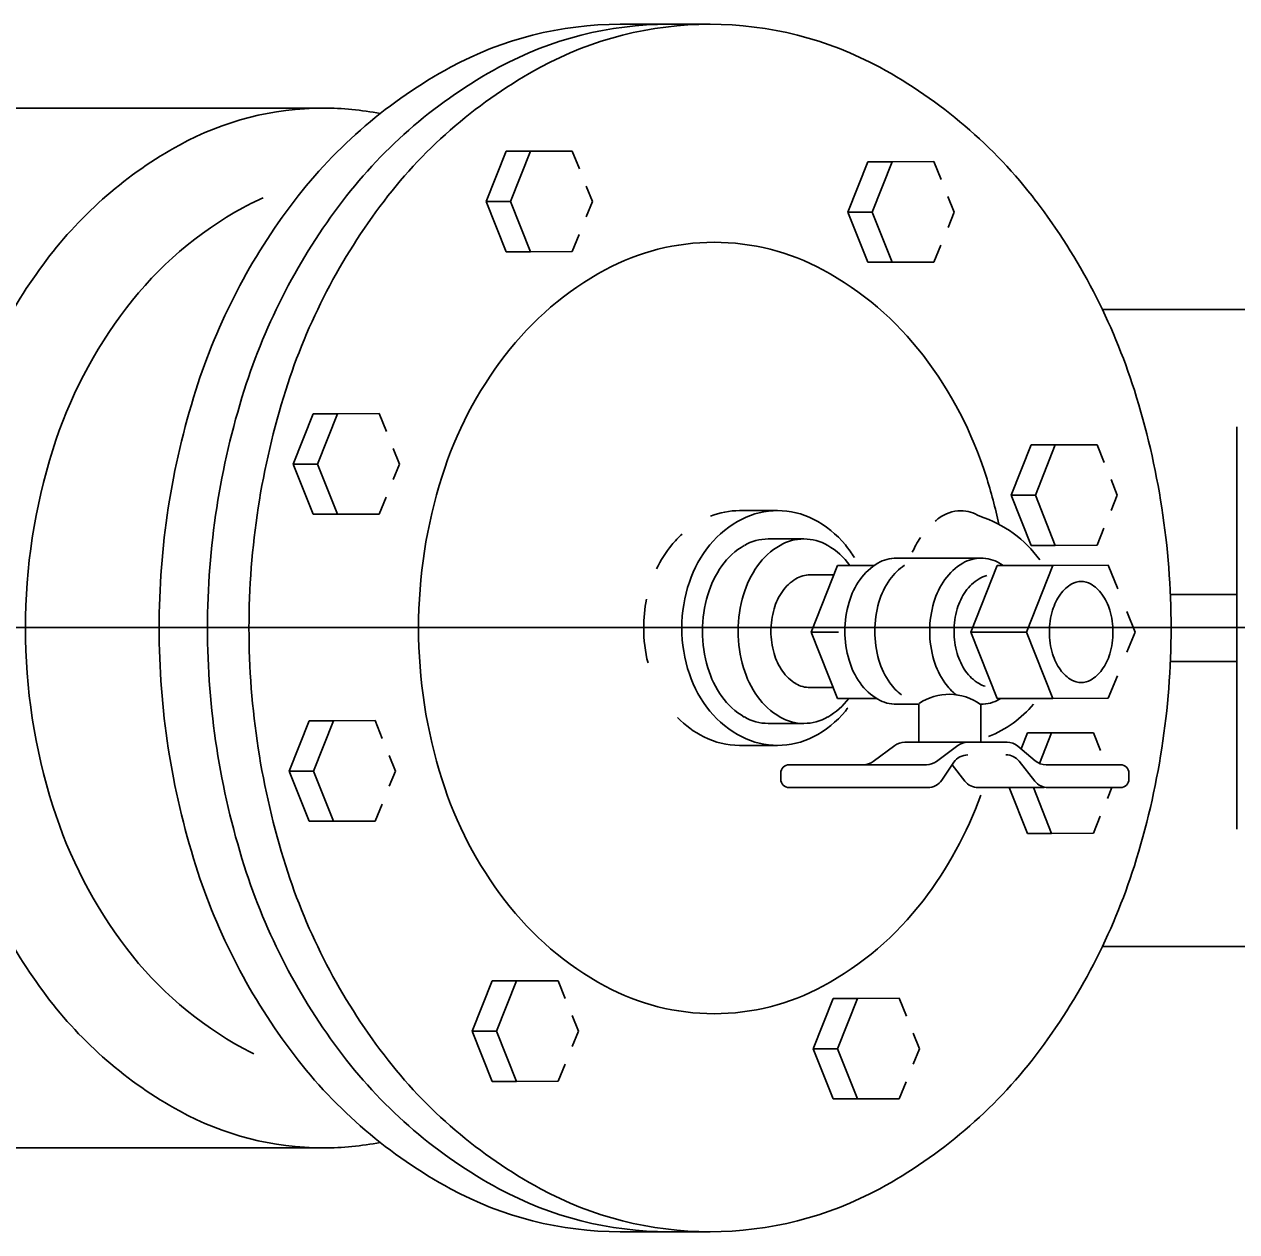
# Model space of a CAD drawing. Extents: x 6710407 to 6714861, y 1868090 to 1871317.
# Drawn here: x 6713834.41 to 6713874.21, y 1870043.59 to 1870083.24 of the extents above; entities that cross this region are included whole.
import ezdxf

# ---------------------------------------------------------------- set-up
doc = ezdxf.new("R2010")
doc.units = 0
doc.layers.add('Nongeo Data(60)', color=7, linetype='Continuous')

msp = doc.modelspace()

# ---------------------------------------------------------------- linework, layer by layer
at = {"layer": 'Nongeo Data(60)'}
for p, q in [((6713856.923, 1870083.24), (6713853.972, 1870083.24)), ((6713834.058, 1870080.487), (6713844.23, 1870080.487)), ((6713850.231, 1870079.069), (6713849.576, 1870077.418)), ((6713851.028, 1870079.069), (6713850.231, 1870079.069)), ((6713851.028, 1870079.069), (6713850.373, 1870077.418)), ((6713852.401, 1870079.074), (6713851.028, 1870079.069)), ((6713852.401, 1870079.074), (6713852.635, 1870078.488)), ((6713862.105, 1870078.725), (6713861.451, 1870077.073)), ((6713862.903, 1870078.725), (6713862.105, 1870078.725)), ((6713862.903, 1870078.725), (6713862.248, 1870077.073)), ((6713864.275, 1870078.729), (6713862.903, 1870078.725)), ((6713864.275, 1870078.729), (6713864.51, 1870078.143)), ((6713852.859, 1870077.929), (6713853.064, 1870077.418)), ((6713864.733, 1870077.585), (6713864.938, 1870077.073)), ((6713850.373, 1870077.418), (6713849.576, 1870077.418)), ((6713849.576, 1870077.418), (6713850.231, 1870075.77)), ((6713850.373, 1870077.418), (6713851.028, 1870075.77)), ((6713853.064, 1870077.418), (6713852.861, 1870076.915)), ((6713862.248, 1870077.073), (6713861.451, 1870077.073)), ((6713861.451, 1870077.073), (6713862.105, 1870075.426)), ((6713862.248, 1870077.073), (6713862.903, 1870075.426)), ((6713864.938, 1870077.073), (6713864.735, 1870076.57)), ((6713852.626, 1870076.333), (6713852.401, 1870075.774)), ((6713864.501, 1870075.989), (6713864.275, 1870075.43)), ((6713851.028, 1870075.77), (6713850.231, 1870075.77)), ((6713851.028, 1870075.77), (6713852.401, 1870075.774)), ((6713862.903, 1870075.426), (6713862.105, 1870075.426)), ((6713862.903, 1870075.426), (6713864.275, 1870075.43)), ((6713869.801, 1870073.879), (6713877.845, 1870073.879)), ((6713843.897, 1870070.451), (6713843.242, 1870068.799)), ((6713844.694, 1870070.451), (6713843.897, 1870070.451)), ((6713844.694, 1870070.451), (6713844.039, 1870068.799)), ((6713846.066, 1870070.455), (6713844.694, 1870070.451)), ((6713846.066, 1870070.455), (6713846.301, 1870069.869)), ((6713874.214, 1870056.809), (6713874.214, 1870070.025)), ((6713846.525, 1870069.311), (6713846.73, 1870068.799)), ((6713867.46, 1870069.431), (6713866.805, 1870067.779)), ((6713868.257, 1870069.431), (6713867.46, 1870069.431)), ((6713868.257, 1870069.431), (6713867.602, 1870067.779)), ((6713869.63, 1870069.435), (6713868.257, 1870069.431)), ((6713869.63, 1870069.435), (6713869.864, 1870068.849)), ((6713844.039, 1870068.799), (6713843.242, 1870068.799)), ((6713843.242, 1870068.799), (6713843.897, 1870067.151)), ((6713844.039, 1870068.799), (6713844.694, 1870067.151)), ((6713846.73, 1870068.799), (6713846.527, 1870068.296)), ((6713870.088, 1870068.291), (6713870.293, 1870067.779)), ((6713846.292, 1870067.715), (6713846.066, 1870067.156)), ((6713867.602, 1870067.779), (6713866.805, 1870067.779)), ((6713866.805, 1870067.779), (6713867.46, 1870066.131)), ((6713867.602, 1870067.779), (6713868.257, 1870066.131)), ((6713870.293, 1870067.779), (6713870.09, 1870067.276)), ((6713857.891, 1870067.271), (6713859.143, 1870067.271)), ((6713844.694, 1870067.151), (6713843.897, 1870067.151)), ((6713844.694, 1870067.151), (6713846.066, 1870067.156)), ((6713869.855, 1870066.695), (6713869.63, 1870066.136)), ((6713858.833, 1870066.34), (6713860.004, 1870066.34)), ((6713868.257, 1870066.131), (6713867.46, 1870066.131)), ((6713868.257, 1870066.131), (6713869.63, 1870066.136)), ((6713863.049, 1870065.713), (6713865.808, 1870065.713)), ((6713861.113, 1870065.471), (6713860.246, 1870063.285)), ((6713862.315, 1870065.471), (6713861.113, 1870065.471)), ((6713866.348, 1870065.471), (6713865.482, 1870063.285)), ((6713868.179, 1870065.471), (6713866.348, 1870065.471)), ((6713868.179, 1870065.471), (6713867.312, 1870063.285)), ((6713869.996, 1870065.476), (6713868.179, 1870065.471)), ((6713869.996, 1870065.476), (6713870.307, 1870064.701)), ((6713860.207, 1870065.162), (6713860.991, 1870065.162)), ((6713872.033, 1870064.518), (6713874.214, 1870064.518)), ((6713870.603, 1870063.962), (6713870.874, 1870063.285)), ((6713624.488, 1870063.431), (6714119.337, 1870063.431)), ((6713861.136, 1870063.285), (6713860.244, 1870063.285)), ((6713860.246, 1870063.285), (6713861.113, 1870061.104)), ((6713867.312, 1870063.285), (6713865.479, 1870063.285)), ((6713865.482, 1870063.285), (6713866.348, 1870061.104)), ((6713867.312, 1870063.285), (6713868.179, 1870061.104)), ((6713870.874, 1870063.285), (6713870.605, 1870062.619)), ((6713872.033, 1870062.316), (6713874.214, 1870062.316)), ((6713870.295, 1870061.849), (6713869.996, 1870061.109)), ((6713860.207, 1870061.462), (6713860.971, 1870061.462)), ((6713862.39, 1870061.104), (6713861.113, 1870061.104)), ((6713863.049, 1870060.911), (6713863.773, 1870060.911)), ((6713863.773, 1870059.664), (6713863.773, 1870060.911)), ((6713865.79, 1870060.911), (6713865.808, 1870060.911)), ((6713865.808, 1870060.911), (6713865.808, 1870059.664)), ((6713868.179, 1870061.104), (6713866.348, 1870061.104)), ((6713868.179, 1870061.104), (6713869.996, 1870061.109)), ((6713843.761, 1870060.373), (6713843.106, 1870058.721)), ((6713844.558, 1870060.373), (6713843.761, 1870060.373)), ((6713844.558, 1870060.373), (6713843.903, 1870058.721)), ((6713845.93, 1870060.377), (6713844.558, 1870060.373)), ((6713845.93, 1870060.377), (6713846.165, 1870059.791)), ((6713858.833, 1870060.283), (6713860.004, 1870060.283)), ((6713863.313, 1870059.664), (6713866.672, 1870059.664)), ((6713867.34, 1870059.972), (6713867.132, 1870059.447)), ((6713868.137, 1870059.972), (6713867.34, 1870059.972)), ((6713868.137, 1870059.972), (6713867.74, 1870058.972)), ((6713869.509, 1870059.977), (6713868.137, 1870059.972)), ((6713869.509, 1870059.977), (6713869.744, 1870059.391)), ((6713857.891, 1870059.562), (6713859.143, 1870059.562)), ((6713862.985, 1870059.556), (6713862.283, 1870059.037)), ((6713865.056, 1870059.556), (6713864.354, 1870059.037)), ((6713867.601, 1870059.057), (6713867.024, 1870059.537)), ((6713846.389, 1870059.233), (6713846.594, 1870058.721)), ((6713859.52, 1870058.929), (6713864.026, 1870058.929)), ((6713864.928, 1870059.008), (6713864.531, 1870058.42)), ((6713865.292, 1870058.387), (6713864.869, 1870058.921)), ((6713867.588, 1870058.387), (6713867.07, 1870059.042)), ((6713867.953, 1870058.929), (6713870.399, 1870058.929)), ((6713843.903, 1870058.721), (6713843.106, 1870058.721)), ((6713843.106, 1870058.721), (6713843.761, 1870057.074)), ((6713843.903, 1870058.721), (6713844.558, 1870057.074)), ((6713846.594, 1870058.721), (6713846.391, 1870058.219)), ((6713859.244, 1870058.453), (6713859.244, 1870058.654)), ((6713870.674, 1870058.453), (6713870.674, 1870058.654)), ((6713859.52, 1870058.178), (6713864.075, 1870058.178)), ((6713865.724, 1870058.178), (6713867.89, 1870058.178)), ((6713866.742, 1870058.178), (6713867.34, 1870056.673)), ((6713867.539, 1870058.178), (6713868.137, 1870056.673)), ((6713868.02, 1870058.178), (6713870.399, 1870058.178)), ((6713870.115, 1870058.178), (6713869.97, 1870057.818)), ((6713846.156, 1870057.637), (6713845.93, 1870057.078)), ((6713844.558, 1870057.074), (6713843.761, 1870057.074)), ((6713844.558, 1870057.074), (6713845.93, 1870057.078)), ((6713869.735, 1870057.236), (6713869.509, 1870056.677)), ((6713868.137, 1870056.673), (6713867.34, 1870056.673)), ((6713868.137, 1870056.673), (6713869.509, 1870056.677)), ((6713869.801, 1870052.955), (6713877.845, 1870052.955)), ((6713849.768, 1870051.831), (6713849.113, 1870050.179)), ((6713850.565, 1870051.831), (6713849.768, 1870051.831)), ((6713850.565, 1870051.831), (6713849.91, 1870050.179)), ((6713851.938, 1870051.835), (6713850.565, 1870051.831)), ((6713851.938, 1870051.835), (6713852.172, 1870051.249)), ((6713860.964, 1870051.255), (6713860.309, 1870049.603)), ((6713861.761, 1870051.255), (6713860.964, 1870051.255)), ((6713861.761, 1870051.255), (6713861.106, 1870049.603)), ((6713863.133, 1870051.259), (6713861.761, 1870051.255)), ((6713863.133, 1870051.259), (6713863.368, 1870050.673)), ((6713852.396, 1870050.691), (6713852.601, 1870050.179)), ((6713849.91, 1870050.179), (6713849.113, 1870050.179)), ((6713849.113, 1870050.179), (6713849.768, 1870048.531)), ((6713849.91, 1870050.179), (6713850.565, 1870048.531)), ((6713852.601, 1870050.179), (6713852.398, 1870049.676)), ((6713863.592, 1870050.115), (6713863.796, 1870049.603)), ((6713861.106, 1870049.603), (6713860.309, 1870049.603)), ((6713860.309, 1870049.603), (6713860.964, 1870047.956)), ((6713861.106, 1870049.603), (6713861.761, 1870047.956)), ((6713863.796, 1870049.603), (6713863.593, 1870049.1)), ((6713852.163, 1870049.095), (6713851.938, 1870048.536)), ((6713850.565, 1870048.531), (6713849.768, 1870048.531)), ((6713850.565, 1870048.531), (6713851.938, 1870048.536)), ((6713863.359, 1870048.519), (6713863.133, 1870047.96)), ((6713861.761, 1870047.956), (6713860.964, 1870047.956)), ((6713861.761, 1870047.956), (6713863.133, 1870047.96)), ((6713833.733, 1870046.352), (6713844.23, 1870046.347)), ((6713853.972, 1870043.594), (6713856.923, 1870043.594))]:
    msp.add_line(p, q, dxfattribs=at)
for centre, radius, start, end in [((6713853.972, 1870071.561), 11.679, 90.0005, 118.4827), ((6713855.561, 1870071.561), 11.679, 90.0005, 118.4827), ((6713856.923, 1870071.561), 11.679, 90.0003, 118.4825), ((6713856.923, 1870071.561), 11.679, 61.5173, 89.9995), ((6713856.1, 1870067.64), 16.14, 118.482, 142.6397), ((6713857.689, 1870067.64), 16.14, 118.482, 142.6397), ((6713859.05, 1870067.64), 16.14, 118.4824, 142.6401), ((6713854.795, 1870067.64), 16.14, 37.3603, 61.518), ((6713844.23, 1870070.676), 9.811, 89.9998, 118.7902), ((6713844.23, 1870070.677), 9.81, 79.0259, 90.0006), ((6713846.15, 1870067.183), 13.797, 118.7905, 142.9929), ((6713847.383, 1870066.605), 12.088, 118.5395, 142.7061), ((6713859.447, 1870065.085), 20.351, 142.6401, 162.4514), ((6713845.774, 1870069.566), 8.719, 113.799, 118.5428), ((6713861.036, 1870065.085), 20.351, 142.6401, 162.4514), ((6713862.397, 1870065.085), 20.351, 142.6401, 162.4514), ((6713851.448, 1870065.085), 20.351, 17.5486, 37.3599), ((6713857.056, 1870068.571), 7.511, 89.9993, 118.4001), ((6713857.056, 1870068.571), 7.511, 61.5999, 90.0007), ((6713849.172, 1870064.904), 17.582, 142.9929, 162.6608), ((6713858.398, 1870066.089), 10.332, 118.4016, 142.5471), ((6713855.714, 1870066.089), 10.332, 37.4529, 61.5984), ((6713849.916, 1870064.676), 15.273, 142.7067, 162.4911), ((6713860.508, 1870064.472), 12.991, 142.5458, 162.395), ((6713853.603, 1870064.472), 12.991, 17.605, 37.4542), ((6713864.72, 1870063.417), 25.882, 162.4513, 179.9999), ((6713866.309, 1870063.417), 25.882, 162.4513, 179.9999), ((6713867.671, 1870063.417), 25.882, 162.4513, 179.9999), ((6713846.175, 1870063.417), 25.882, 359.9997, 17.5482), ((6713853.908, 1870063.417), 19.458, 162.491, 180.0001), ((6713863.834, 1870063.417), 16.48, 162.3957, 180.0003), ((6713850.278, 1870063.417), 16.48, 11.9298, 17.6048), ((6713857.891, 1870064.686), 2.585, 89.9993, 111.5627), ((6713859.143, 1870064.686), 2.585, 90.0009, 116.9115), ((6713859.143, 1870064.686), 2.585, 63.0885, 89.9991), ((6713865.15, 1870066.089), 1.176, 90.0002, 127.4938), ((6713865.15, 1870066.089), 1.176, 57.7459, 90.0003), ((6713859.454, 1870064.074), 3.272, 116.909, 140.7811), ((6713858.832, 1870064.074), 3.272, 39.2189, 63.091), ((6713866.125, 1870064.817), 2.778, 127.4849, 130.6695), ((6713864.616, 1870063.414), 3.849, 35.5304, 72.4419), ((6713858.202, 1870064.074), 3.272, 132.102, 140.7841), ((6713858.689, 1870063.676), 3.901, 140.783, 154.518), ((6713859.941, 1870063.676), 3.901, 140.7846, 161.325), ((6713859.244, 1870064.077), 2.375, 120.2057, 144.5674), ((6713858.833, 1870064.783), 1.557, 89.9996, 120.207), ((6713860.415, 1870064.077), 2.375, 120.2057, 144.5674), ((6713860.004, 1870064.783), 1.557, 90.0009, 120.2082), ((6713860.004, 1870064.783), 1.557, 59.793, 90.0004), ((6713859.592, 1870064.077), 2.375, 35.9496, 59.7938), ((6713858.345, 1870063.676), 3.901, 31.7981, 39.218), ((6713867.69, 1870063.974), 4.556, 151.6427, 154.9574), ((6713866.125, 1870064.818), 2.778, 145.6038, 151.6281), ((6713863.049, 1870064.491), 1.222, 89.9977, 120.3381), ((6713865.834, 1870064.491), 1.222, 89.9977, 120.3381), ((6713865.808, 1870064.491), 1.222, 59.6634, 90.0039), ((6713859.894, 1870063.614), 3.172, 144.5712, 163.5818), ((6713861.065, 1870063.614), 3.172, 144.5712, 163.5818), ((6713863.381, 1870063.925), 1.878, 120.3376, 144.7103), ((6713864.362, 1870063.925), 1.878, 124.1551, 144.7102), ((6713866.166, 1870063.925), 1.878, 120.3408, 144.7136), ((6713865.477, 1870063.925), 1.877, 55.4154, 59.6548), ((6713860.707, 1870063.417), 4.71, 161.3217, 179.9988), ((6713860.477, 1870063.802), 1.434, 120.8178, 145.2257), ((6713860.207, 1870064.254), 0.908, 90.0021, 120.8234), ((6713863.904, 1870063.554), 2.519, 144.7137, 163.6628), ((6713864.885, 1870063.554), 2.519, 144.7137, 163.6628), ((6713866.689, 1870063.554), 2.519, 144.7096, 163.6587), ((6713866.49, 1870063.802), 1.434, 120.822, 145.2299), ((6713866.22, 1870064.254), 0.908, 103.6522, 120.8223), ((6713869.396, 1870063.827), 1.196, 119.9768, 144.318), ((6713869.107, 1870064.328), 0.617, 89.9976, 119.9799), ((6713869.107, 1870064.328), 0.617, 60.0201, 90.0024), ((6713868.818, 1870063.827), 1.196, 35.6769, 60.0182), ((6713860.92, 1870063.312), 4.242, 163.5779, 179.9984), ((6713862.091, 1870063.312), 4.242, 163.5779, 179.9984), ((6713860.904, 1870063.506), 1.954, 145.23, 163.957), ((6713866.917, 1870063.506), 1.954, 145.2246, 163.9516), ((6713869.853, 1870063.499), 1.758, 144.3271, 163.4419), ((6713868.361, 1870063.499), 1.758, 16.5639, 35.6787), ((6713859.455, 1870063.417), 4.71, 168.399, 180.0009), ((6713861.578, 1870063.312), 2.656, 163.9585, 180.0023), ((6713864.731, 1870063.312), 3.381, 163.6626, 180.0003), ((6713865.712, 1870063.312), 3.381, 163.6626, 180.0003), ((6713867.516, 1870063.312), 3.381, 163.6626, 180.0003), ((6713867.591, 1870063.312), 2.656, 163.9585, 180.0023), ((6713870.574, 1870063.285), 2.51, 163.4387, 180.0004), ((6713867.64, 1870063.285), 2.51, 359.9996, 16.5613), ((6713853.908, 1870063.417), 19.458, 179.9998, 197.5089), ((6713864.72, 1870063.417), 25.882, 180.0001, 197.5487), ((6713866.309, 1870063.417), 25.882, 180.0001, 197.5487), ((6713867.671, 1870063.417), 25.882, 180.0001, 197.5487), ((6713863.834, 1870063.417), 16.48, 179.9996, 197.6042), ((6713859.455, 1870063.417), 4.71, 179.9987, 194.1216), ((6713860.707, 1870063.417), 4.71, 180.0008, 198.6779), ((6713860.92, 1870063.312), 4.242, 180.0016, 196.4221), ((6713862.091, 1870063.312), 4.242, 180.0016, 196.4221), ((6713861.578, 1870063.312), 2.656, 179.9977, 196.0415), ((6713864.731, 1870063.312), 3.381, 180.0002, 196.338), ((6713865.712, 1870063.312), 3.381, 180.0002, 196.338), ((6713867.516, 1870063.312), 3.381, 180.0002, 196.338), ((6713867.591, 1870063.312), 2.656, 179.9977, 196.0415), ((6713870.575, 1870063.285), 2.511, 179.9988, 196.5605), ((6713867.64, 1870063.285), 2.511, 343.4395, 0.0012), ((6713846.175, 1870063.417), 25.882, 342.4518, 0.0003), ((6713860.904, 1870063.118), 1.954, 196.043, 214.77), ((6713866.917, 1870063.118), 1.954, 196.0484, 214.7754), ((6713869.853, 1870063.07), 1.758, 196.5581, 215.6729), ((6713868.361, 1870063.07), 1.758, 324.3213, 343.4361), ((6713859.894, 1870063.009), 3.172, 196.4182, 215.4288), ((6713861.065, 1870063.009), 3.172, 196.4182, 215.4288), ((6713863.904, 1870063.069), 2.519, 196.3372, 215.2863), ((6713864.885, 1870063.069), 2.519, 196.3372, 215.2863), ((6713866.689, 1870063.07), 2.519, 196.3413, 215.2904), ((6713869.396, 1870062.742), 1.196, 215.682, 240.0232), ((6713868.818, 1870062.742), 1.196, 299.9818, 324.3231), ((6713859.941, 1870063.158), 3.901, 198.6763, 219.2167), ((6713860.477, 1870062.822), 1.434, 214.7743, 239.1822), ((6713866.49, 1870062.821), 1.434, 214.7701, 239.178), ((6713869.107, 1870062.241), 0.617, 240.0201, 270.0024), ((6713869.107, 1870062.241), 0.617, 269.9976, 299.9799), ((6713860.207, 1870062.369), 0.908, 239.1766, 269.9979), ((6713863.381, 1870062.699), 1.878, 215.2862, 239.6589), ((6713864.362, 1870062.699), 1.878, 215.2866, 231.9951), ((6713864.77, 1870059.498), 1.743, 53.6923, 124.3846), ((6713866.166, 1870062.699), 1.878, 215.2861, 231.7333), ((6713866.22, 1870062.369), 0.907, 239.1825, 252.6761), ((6713859.244, 1870062.547), 2.375, 215.4326, 239.7943), ((6713860.415, 1870062.547), 2.375, 215.4326, 239.7943), ((6713859.592, 1870062.547), 2.375, 300.2082, 322.5735), ((6713863.049, 1870062.133), 1.222, 239.6619, 270.0023), ((6713865.834, 1870062.132), 1.221, 267.8507, 269.9999), ((6713865.808, 1870062.133), 1.222, 269.9961, 300.3366), ((6713865.808, 1870062.133), 1.222, 269.9961, 300.3366), ((6713865.808, 1870062.133), 1.222, 269.9961, 300.3366), ((6713864.616, 1870063.414), 3.849, 292.173, 319.5226), ((6713865.475, 1870062.698), 1.878, 300.3984, 301.8988), ((6713865.475, 1870062.698), 1.878, 300.3984, 301.8988), ((6713865.475, 1870062.698), 1.878, 300.3984, 301.8988), ((6713858.202, 1870062.76), 3.272, 224.3051, 243.0881), ((6713859.454, 1870062.76), 3.272, 219.2168, 243.0888), ((6713858.833, 1870061.841), 1.557, 239.793, 270.0004), ((6713860.004, 1870061.84), 1.557, 239.7918, 269.9991), ((6713860.004, 1870061.841), 1.557, 269.9996, 300.207), ((6713858.832, 1870062.76), 3.272, 296.9112, 320.7832), ((6713858.345, 1870063.158), 3.901, 320.7826, 322.7155), ((6713857.891, 1870062.148), 2.585, 243.0885, 269.9991), ((6713859.143, 1870062.148), 2.585, 243.0885, 269.9991), ((6713859.143, 1870062.148), 2.585, 270.0009, 296.9115), ((6713863.313, 1870059.114), 0.551, 90, 126.4706), ((6713865.383, 1870059.114), 0.551, 90, 126.4706), ((6713866.672, 1870059.114), 0.551, 50.2223, 90), ((6713865.384, 1870058.7), 0.551, 90, 145.9935), ((6713866.638, 1870058.7), 0.551, 38.3631, 90), ((6713859.52, 1870058.654), 0.275, 90, 180), ((6713861.956, 1870059.48), 0.551, 270, 306.4706), ((6713864.026, 1870059.48), 0.551, 270, 306.4706), ((6713867.953, 1870059.48), 0.551, 230.2223, 270), ((6713870.399, 1870058.654), 0.275, 0, 90), ((6713859.52, 1870058.453), 0.275, 180, 270), ((6713870.399, 1870058.453), 0.275, 270, 0), ((6713860.508, 1870062.362), 12.991, 197.605, 217.4542), ((6713864.075, 1870058.728), 0.551, 270, 325.9935), ((6713865.724, 1870058.728), 0.551, 218.3631, 270), ((6713868.02, 1870058.728), 0.551, 218.3631, 270), ((6713853.603, 1870062.362), 12.991, 322.5463, 340.0411), ((6713849.916, 1870062.158), 15.272, 197.5092, 217.2936), ((6713849.173, 1870061.93), 17.582, 197.3389, 217.0069), ((6713859.447, 1870061.749), 20.351, 197.5486, 217.3599), ((6713861.036, 1870061.749), 20.351, 197.5486, 217.3599), ((6713862.397, 1870061.749), 20.351, 197.5486, 217.3599), ((6713851.448, 1870061.749), 20.351, 322.6401, 342.4514), ((6713858.398, 1870060.745), 10.332, 217.4536, 241.599), ((6713855.714, 1870060.745), 10.332, 298.401, 322.5464), ((6713847.383, 1870060.228), 12.088, 217.2934, 241.4599), ((6713846.15, 1870059.651), 13.797, 217.0076, 241.21), ((6713857.056, 1870058.263), 7.511, 241.5989, 269.9997), ((6713857.056, 1870058.263), 7.511, 270.0003, 298.4011), ((6713845.774, 1870057.268), 8.719, 241.4554, 243.9534), ((6713856.1, 1870059.194), 16.141, 217.3599, 241.5176), ((6713857.689, 1870059.194), 16.141, 217.3599, 241.5176), ((6713859.051, 1870059.194), 16.14, 217.3595, 241.5172), ((6713854.795, 1870059.194), 16.141, 298.4824, 322.6401), ((6713844.23, 1870056.158), 9.811, 241.209, 269.9994), ((6713844.23, 1870056.157), 9.81, 270.0014, 280.9761), ((6713853.972, 1870055.273), 11.679, 241.5179, 270.0002), ((6713855.561, 1870055.273), 11.679, 241.5179, 270.0002), ((6713856.923, 1870055.273), 11.679, 241.5181, 270.0003), ((6713856.923, 1870055.273), 11.679, 269.9998, 298.4821)]:
    msp.add_arc(centre, radius, start, end, dxfattribs=at)

doc.saveas('drawing.dxf')
